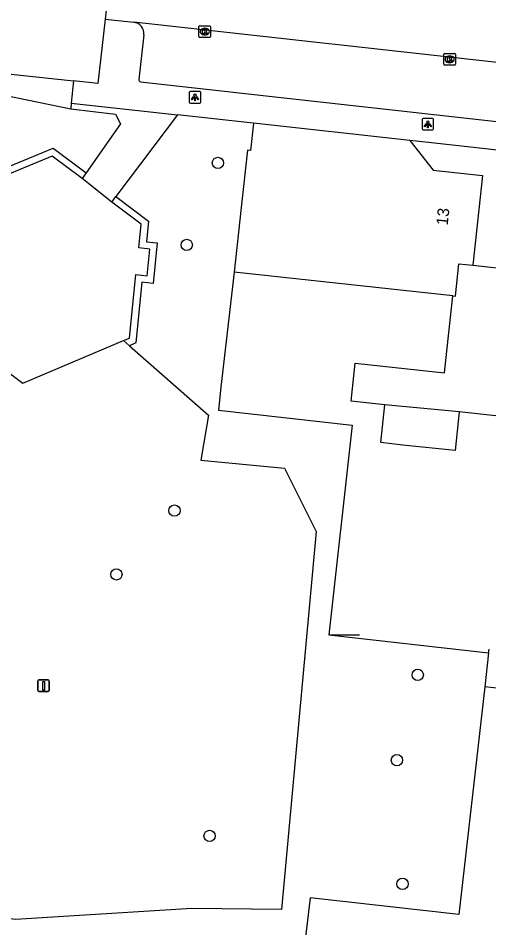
# Model space of a CAD drawing. Extents: x 162026 to 163499, y 387297 to 388169.
# Drawn here: x 162118.9 to 162159.6, y 387512.2 to 387590.7 of the extents above; entities that cross this region are included whole.
import ezdxf

# ---------------------------------------------------------------- set-up
doc = ezdxf.new("R2010")
doc.units = 0
for name, color, linetype in [('IMGEO_Afsluitpaal', 7, 'Continuous'), ('IMGEO_Boom', 7, 'Continuous'), ('IMGEO_Groenvoorziening', 7, 'Continuous'), ('IMGEO_Haag', 7, 'Continuous'), ('IMGEO_Kolk', 7, 'Continuous'), ('IMGEO_Lichtpunt', 7, 'Continuous'), ('IMGEO_Muur', 7, 'Continuous'), ('IMGEO_Pand', 7, 'Continuous'), ('IMGEO_Pand_nummerreeks', 7, 'Continuous'), ('IMGEO_Rijbaan_lokaal_open', 7, 'Continuous'), ('IMGEO_Voetpad_open', 7, 'Continuous')]:
    doc.layers.add(name, color=color, linetype=linetype)

msp = doc.modelspace()

# ---------------------------------------------------------------- linework, layer by layer
at = {"layer": 'IMGEO_Afsluitpaal'}
for p, q in [((162120.587, 387532.655), (162120.587, 387533.455)), ((162120.587, 387533.455), (162120.587, 387532.655)), ((162120.687, 387533.555), (162121.477, 387533.555)), ((162121.477, 387533.555), (162120.687, 387533.555)), ((162121.577, 387533.455), (162121.577, 387532.655)), ((162121.577, 387532.655), (162121.577, 387533.455)), ((162121.477, 387532.555), (162120.687, 387532.555)), ((162120.687, 387532.555), (162121.477, 387532.555))]:
    msp.add_line(p, q, dxfattribs=at)
msp.add_lwpolyline([(162121.007, 387533.43), (162121.157, 387533.43), (162121.157, 387532.68), (162121.007, 387532.68), (162121.007, 387533.43)], dxfattribs=at)
for centre, start, end in [((162120.687, 387533.455), 90, 180), ((162120.687, 387533.455), 90, 180), ((162121.477, 387533.455), 0, 90), ((162121.477, 387533.455), 360, 90), ((162120.687, 387532.655), 180, 270), ((162120.687, 387532.655), 180, 270), ((162121.477, 387532.655), 270, 0), ((162121.477, 387532.655), 270, 0)]:
    msp.add_arc(centre, 0.1, start, end, dxfattribs=at)
at = {"layer": 'IMGEO_Boom'}
for centre in [(162136.153, 387578.199), (162133.456, 387571.113), (162132.399, 387548.175), (162127.38, 387542.665), (162153.419, 387533.991), (162151.623, 387526.625), (162135.428, 387520.079), (162152.099, 387515.944)]:
    msp.add_circle(centre, 0.489, dxfattribs=at)
at = {"layer": 'IMGEO_Groenvoorziening'}
for points in [[(162095.191, 387588.673), (162123.431, 387582.879)], [(162137.559, 387568.769), (162136.415, 387558.827), (162136.193, 387556.837), (162147.742, 387555.548), (162145.724, 387537.461), (162159.542, 387535.905)], [(162128.498, 387562.412), (162135.349, 387556.417), (162134.661, 387552.531), (162141.911, 387551.854), (162144.651, 387546.366), (162141.644, 387513.738), (162133.898, 387513.818), (162118.646, 387512.872), (162112.069, 387513.65), (162105.847, 387514.174), (162104.947, 387517.654), (162101.956, 387525.416), (162095.642, 387539.911), (162095.289, 387539.968)], [(162159.21, 387532.953), (162156.962, 387513.308), (162144.121, 387514.728), (162139.742, 387478.052)]]:
    msp.add_lwpolyline(points, dxfattribs=at)
at = {"layer": 'IMGEO_Haag'}
for points in [[(162111.868, 387575.322), (162121.9, 387579.474), (162124.762, 387577.35)], [(162127.341, 387575.292), (162130.15, 387573.182), (162129.971, 387571.398), (162130.909, 387571.284), (162130.561, 387567.788), (162129.583, 387567.89), (162129.059, 387562.649), (162128.498, 387562.412)], [(162127.996, 387562.851), (162128.498, 387562.412)]]:
    msp.add_lwpolyline(points, dxfattribs=at)
at = {"layer": 'IMGEO_Kolk'}
for p, q in [((162134.51, 387589.116), (162134.51, 387589.968)), ((162134.585, 387590.042), (162135.437, 387590.042)), ((162135.511, 387589.968), (162135.511, 387589.116)), ((162135.021, 387589.262), (162134.996, 387589.262)), ((162134.998, 387589.822), (162135.023, 387589.822)), ((162135.437, 387589.042), (162134.585, 387589.042)), ((162155.674, 387586.725), (162155.674, 387587.577)), ((162155.749, 387587.651), (162156.601, 387587.651)), ((162156.675, 387587.577), (162156.675, 387586.725)), ((162156.185, 387586.871), (162156.16, 387586.871)), ((162156.162, 387587.431), (162156.187, 387587.431)), ((162156.601, 387586.651), (162155.749, 387586.651))]:
    msp.add_line(p, q, dxfattribs=at)
for points in [[(162134.51, 387589.116), (162134.51, 387589.968)], [(162134.585, 387590.042), (162135.437, 387590.042)], [(162135.511, 387589.968), (162135.511, 387589.116)], [(162134.831, 387589.742), (162134.954, 387589.742), (162134.954, 387589.591), (162135.084, 387589.742), (162135.248, 387589.742), (162135.102, 387589.591), (162135.255, 387589.342), (162135.103, 387589.342), (162135.018, 387589.506), (162134.954, 387589.439), (162134.954, 387589.342), (162134.831, 387589.342), (162134.831, 387589.742)], [(162135.437, 387589.042), (162134.585, 387589.042)], [(162155.674, 387586.725), (162155.674, 387587.577)], [(162155.749, 387587.651), (162156.601, 387587.651)], [(162156.675, 387587.577), (162156.675, 387586.725)], [(162155.995, 387587.351), (162156.118, 387587.351), (162156.118, 387587.2), (162156.248, 387587.351), (162156.412, 387587.351), (162156.266, 387587.2), (162156.419, 387586.951), (162156.267, 387586.951), (162156.182, 387587.115), (162156.118, 387587.048), (162156.118, 387586.951), (162155.995, 387586.951), (162155.995, 387587.351)], [(162156.601, 387586.651), (162155.749, 387586.651)]]:
    msp.add_lwpolyline(points, dxfattribs=at)
for centre, start, end in [((162134.587, 387589.966), 91.55205, 178.44795), ((162134.587, 387589.966), 91.55205, 178.44795), ((162135.435, 387589.966), 1.55205, 88.44795), ((162135.435, 387589.966), 1.55205, 88.44795), ((162134.587, 387589.118), 181.55205, 268.44795), ((162134.587, 387589.118), 181.55205, 268.44795), ((162135.435, 387589.118), 271.55205, 358.44795), ((162135.435, 387589.118), 271.55205, 358.44795), ((162155.751, 387587.575), 91.55205, 178.44795), ((162155.751, 387587.575), 91.55205, 178.44795), ((162156.599, 387587.575), 1.55205, 88.44795), ((162156.599, 387587.575), 1.55205, 88.44795), ((162155.751, 387586.727), 181.55205, 268.44795), ((162155.751, 387586.727), 181.55205, 268.44795), ((162156.599, 387586.727), 271.55205, 358.44795), ((162156.599, 387586.727), 271.55205, 358.44795)]:
    msp.add_arc(centre, 0.0765, start, end, dxfattribs=at)
for centre, major_axis, ratio, start_param, end_param in [((162134.997, 387589.542), (-0.387, 0.002), 0.722429, 4.712389, 7.853982), ((162135.022, 387589.542), (-0.39, 0.002), 0.717154, 1.570796, 4.712389), ((162156.161, 387587.151), (-0.387, 0.002), 0.722429, 4.712389, 7.853982), ((162156.186, 387587.151), (-0.39, 0.002), 0.717154, 1.570796, 4.712389)]:
    msp.add_ellipse(centre, major_axis=major_axis, ratio=ratio, start_param=start_param, end_param=end_param, dxfattribs=at)
at = {"layer": 'IMGEO_Lichtpunt'}
for p, q in [((162133.672, 387584.262), (162133.672, 387583.455)), ((162133.672, 387584.262), (162133.672, 387583.455)), ((162134.574, 387584.357), (162133.766, 387584.357)), ((162134.574, 387584.357), (162133.766, 387584.357)), ((162134.668, 387583.455), (162134.668, 387584.262)), ((162134.668, 387583.455), (162134.668, 387584.262)), ((162133.766, 387583.361), (162134.574, 387583.361)), ((162133.766, 387583.361), (162134.574, 387583.361)), ((162154.693, 387582.041), (162153.885, 387582.041)), ((162154.693, 387582.041), (162153.885, 387582.041)), ((162153.791, 387581.946), (162153.791, 387581.139)), ((162153.791, 387581.946), (162153.791, 387581.139)), ((162154.787, 387581.139), (162154.787, 387581.946)), ((162154.787, 387581.139), (162154.787, 387581.946)), ((162153.885, 387581.045), (162154.693, 387581.045)), ((162153.885, 387581.045), (162154.693, 387581.045))]:
    msp.add_line(p, q, dxfattribs=at)
for points in [[(162134.046, 387583.926), (162134.085, 387583.898), (162133.897, 387583.636), (162133.859, 387583.663), (162134.046, 387583.926)], [(162134.148, 387583.878), (162134.195, 387583.878), (162134.195, 387583.556), (162134.148, 387583.556), (162134.148, 387583.878)], [(162134.258, 387583.898), (162134.296, 387583.925), (162134.483, 387583.663), (162134.444, 387583.635), (162134.258, 387583.898)], [(162154.165, 387581.61), (162154.204, 387581.582), (162154.016, 387581.32), (162153.978, 387581.347), (162154.165, 387581.61)], [(162154.267, 387581.562), (162154.314, 387581.562), (162154.314, 387581.24), (162154.267, 387581.24), (162154.267, 387581.562)], [(162154.377, 387581.582), (162154.415, 387581.609), (162154.602, 387581.347), (162154.563, 387581.319), (162154.377, 387581.582)]]:
    msp.add_lwpolyline(points, dxfattribs=at)
for centre in [(162134.171, 387584.06), (162154.29, 387581.744)]:
    msp.add_circle(centre, 0.0994, dxfattribs=at)
for centre, start, end in [((162133.766, 387584.262), 90, 180), ((162133.766, 387584.262), 90, 180), ((162134.574, 387584.262), 0, 90), ((162134.574, 387584.262), 0, 90), ((162133.766, 387583.455), 180, 270), ((162133.766, 387583.455), 180, 270), ((162134.574, 387583.455), 270, 0), ((162134.574, 387583.455), 270, 360), ((162153.885, 387581.946), 90, 180), ((162153.885, 387581.946), 90, 180), ((162154.693, 387581.946), 0, 90), ((162154.693, 387581.946), 0, 90), ((162153.885, 387581.139), 180, 270), ((162153.885, 387581.139), 180, 270), ((162154.693, 387581.139), 270, 0), ((162154.693, 387581.139), 270, 360)]:
    msp.add_arc(centre, 0.0946, start, end, dxfattribs=at)
at = {"layer": 'IMGEO_Muur'}
msp.add_lwpolyline([(162136.415, 387558.827), (162136.193, 387556.837), (162147.742, 387555.548), (162145.724, 387537.461), (162148.379, 387537.44)], dxfattribs=at)
at = {"layer": 'IMGEO_Pand'}
for points in [[(162108.876, 387658.111), (162104.764, 387619.607), (162116.563, 387618.274), (162112.88, 387586.426), (162123.67, 387585.284)], [(162128.826, 387612.17), (162128.782, 387611.786), (162126.404, 387590.612)], [(162126.404, 387590.612), (162125.78, 387585.061), (162123.67, 387585.284)], [(162139.217, 387581.636), (162138.961, 387579.278), (162138.702, 387579.307), (162138.163, 387574.337), (162137.559, 387568.769)], [(162152.744, 387580.134), (162139.217, 387581.636)], [(162152.744, 387580.134), (162154.761, 387577.565), (162156.591, 387577.366), (162159.006, 387577.104), (162158.166, 387569.359)], [(162156.46, 387566.719), (162156.669, 387566.696), (162156.97, 387569.489), (162158.166, 387569.359)], [(162156.46, 387566.719), (162137.559, 387568.769)], [(162158.166, 387569.359), (162166.522, 387568.453), (162165.965, 387563.314), (162167.738, 387561.199), (162165.554, 387559.524), (162165.152, 387555.815), (162157.001, 387556.699)], [(162150.584, 387557.304), (162147.666, 387557.621), (162148.023, 387560.904), (162155.739, 387560.067), (162156.46, 387566.719)], [(162157.001, 387556.699), (162156.638, 387553.352), (162152.135, 387553.84), (162150.231, 387554.047), (162150.584, 387557.304)], [(162157.001, 387556.699), (162150.584, 387557.304)], [(162159.542, 387535.905), (162159.21, 387532.953)], [(162159.542, 387535.905), (162159.576, 387536.203)], [(162166.231, 387535.499), (162165.861, 387532.205), (162159.21, 387532.953)]]:
    msp.add_lwpolyline(points, dxfattribs=at)
at = {"layer": 'IMGEO_Rijbaan_lokaal_open'}
for points in [[(162126.404, 387590.612), (162128.874, 387590.348)], [(162163.134, 387586.559), (162128.874, 387590.348)]]:
    msp.add_lwpolyline(points, dxfattribs=at)
at = {"layer": 'IMGEO_Voetpad_open'}
for points in [[(162129.76, 387589.266), (162129.311, 387585.411)], [(162123.67, 387585.284), (162123.471, 387583.358)], [(162129.464, 387585.208), (162161.301, 387581.649)], [(162123.471, 387583.358), (162123.431, 387582.879)], [(162123.431, 387582.879), (162127.303, 387582.394), (162127.722, 387581.568), (162124.762, 387577.35)], [(162123.471, 387583.358), (162132.646, 387582.355)], [(162132.646, 387582.355), (162127.341, 387575.292)], [(162139.217, 387581.636), (162138.937, 387581.667), (162132.646, 387582.355)], [(162164.168, 387578.864), (162154.603, 387579.927), (162152.744, 387580.134)], [(162124.417, 387576.858), (162121.815, 387578.79), (162112.403, 387574.895)], [(162124.762, 387577.35), (162124.417, 387576.858)], [(162126.981, 387574.812), (162124.417, 387576.858)], [(162126.981, 387574.812), (162127.341, 387575.292)], [(162127.996, 387562.851), (162128.497, 387563.063), (162129.046, 387568.549), (162130.024, 387568.447), (162130.254, 387570.759), (162129.315, 387570.873), (162129.519, 387572.905), (162126.981, 387574.812)], [(162112.185, 387572.52), (162111.393, 387565.115), (162119.3, 387559.168), (162127.996, 387562.851)]]:
    msp.add_lwpolyline(points, dxfattribs=at)
for centre, radius, start, end in [((162128.758, 387589.349), 1.005, 355.2451, 83.37983), ((162129.489, 387585.386), 0.18, 171.96019, 262.05008)]:
    msp.add_arc(centre, radius, start, end, dxfattribs=at)

# ---------------------------------------------------------------- texts
at = {"layer": 'IMGEO_Pand_nummerreeks'}
msp.add_text('13', height=1, rotation=83.81006, dxfattribs=at).set_placement((162156.001, 387572.772))

doc.saveas('drawing.dxf')
